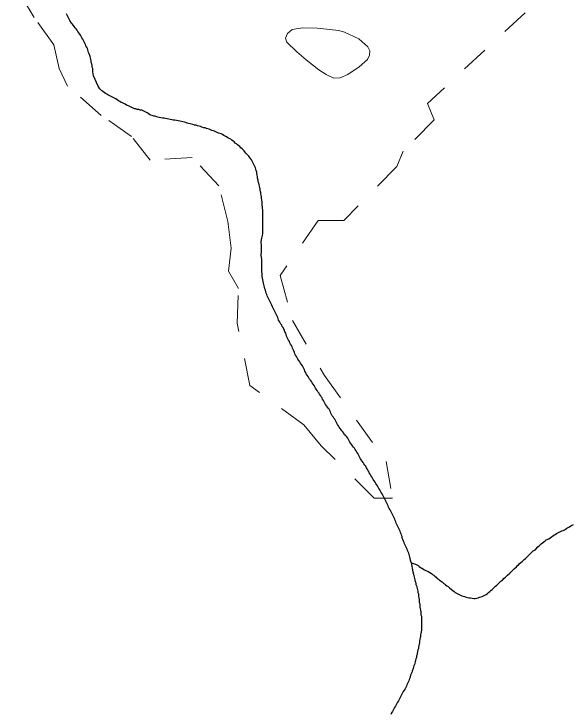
# Model space of a CAD drawing. Extents: x 785.9 to 812.4, y 7674.9 to 7703.1.
# Drawn here: x 799.157 to 801.186, y 7683.222 to 7685.763 of the extents above; entities that cross this region are included whole.
import ezdxf

# ---------------------------------------------------------------- set-up
doc = ezdxf.new("R2010")
doc.units = 0
doc.header["$LTSCALE"] = 0.04
doc.linetypes.add('SHORT_DASHED', pattern=[2.7, 1.5, -1.2])
doc.layers.add('21', color=7, linetype='SHORT_DASHED', lineweight=13)
doc.layers.add('7', color=7, linetype='Continuous', lineweight=25)

msp = doc.modelspace()

# ---------------------------------------------------------------- linework, layer by layer
at = {"layer": '21'}
msp.add_lwpolyline([(801.0121, 7685.7674), (800.6569, 7685.4384), (800.6818, 7685.3786), (800.569, 7685.2656), (800.5457, 7685.2091), (800.3532, 7685.013), (800.2603, 7685.013), (800.1225, 7684.8136), (800.1673, 7684.6508), (800.2834, 7684.4514), (800.5075, 7684.1389), (800.5307, 7684.006), (800.4644, 7684.006), (800.2718, 7684.1954), (800.2088, 7684.2719), (800.0129, 7684.4148), (799.9664, 7684.6408), (799.9714, 7684.767), (799.9349, 7684.8302), (799.9449, 7684.9133), (799.9332, 7685.0096), (799.9, 7685.1392), (799.8038, 7685.2423), (799.6511, 7685.2323), (799.583, 7685.3188), (799.4735, 7685.3952), (799.3506, 7685.5016), (799.3208, 7685.5647), (799.3008, 7685.6511), (799.2295, 7685.7509), (799.1565, 7685.8738)], dxfattribs=at)
msp.add_lwpolyline([(800.3357, 7685.7027), (800.2565, 7685.712), (800.2034, 7685.7125), (800.1664, 7685.7073), (800.1496, 7685.6917), (800.1421, 7685.675), (800.1473, 7685.6605), (800.1831, 7685.6259), (800.2167, 7685.597), (800.2635, 7685.5606), (800.2895, 7685.5438), (800.3178, 7685.5305), (800.3409, 7685.5317), (800.368, 7685.5432), (800.4096, 7685.571), (800.4391, 7685.5975), (800.4472, 7685.6137), (800.4478, 7685.6299), (800.4408, 7685.6438), (800.4079, 7685.6733), (800.3565, 7685.6975)], close=True, dxfattribs=at)
at = {"layer": '7'}
for points in [[(799.4445, 7685.5389), (799.4421, 7685.5527), (799.4421, 7685.5648), (799.4405, 7685.5697), (799.4397, 7685.5761), (799.4389, 7685.5818), (799.4372, 7685.5875), (799.4364, 7685.5931), (799.4348, 7685.598), (799.434, 7685.6036), (799.4324, 7685.6085), (799.4292, 7685.6182), (799.4275, 7685.6231), (799.4243, 7685.6328), (799.4227, 7685.6376), (799.4203, 7685.6425), (799.4178, 7685.6473), (799.4162, 7685.6522), (799.4138, 7685.6571), (799.4113, 7685.6619), (799.4089, 7685.6668), (799.4065, 7685.6716), (799.4033, 7685.6765), (799.4008, 7685.6813), (799.3984, 7685.6862), (799.3952, 7685.6902), (799.3919, 7685.6951), (799.3887, 7685.6999), (799.3855, 7685.7048), (799.3822, 7685.7096), (799.3782, 7685.7129), (799.3749, 7685.7177), (799.3685, 7685.7258), (799.3652, 7685.7299), (799.3588, 7685.7396), (799.3563, 7685.7444), (799.3547, 7685.7493), (799.3523, 7685.7541), (799.3499, 7685.759), (799.3466, 7685.7639)], [(799.964, 7685.2913), (799.9599, 7685.2946), (799.9559, 7685.2986), (799.9519, 7685.3018), (799.947, 7685.3051), (799.943, 7685.3091), (799.9381, 7685.3115), (799.9332, 7685.314), (799.9284, 7685.3172), (799.9235, 7685.3196), (799.9187, 7685.3221), (799.9138, 7685.3253), (799.909, 7685.3277), (799.9041, 7685.3293), (799.8993, 7685.331), (799.8944, 7685.3334), (799.8896, 7685.3358), (799.8847, 7685.3374), (799.8798, 7685.3391), (799.8742, 7685.3407), (799.8693, 7685.3431), (799.8645, 7685.3447), (799.8596, 7685.3463), (799.8548, 7685.348), (799.8499, 7685.3496), (799.8442, 7685.3504), (799.8386, 7685.352), (799.8337, 7685.3544), (799.8281, 7685.356), (799.8224, 7685.3577), (799.8175, 7685.3593), (799.8119, 7685.3601), (799.8062, 7685.3617), (799.8014, 7685.3633), (799.7957, 7685.3641), (799.79, 7685.365), (799.7852, 7685.3674), (799.7803, 7685.369), (799.7755, 7685.3706), (799.7698, 7685.3714), (799.7641, 7685.373), (799.7585, 7685.3739), (799.7528, 7685.3747), (799.7399, 7685.3771), (799.7342, 7685.3779), (799.7293, 7685.3795), (799.7237, 7685.3803), (799.718, 7685.3811), (799.7124, 7685.3828), (799.7067, 7685.3836), (799.701, 7685.3844), (799.6954, 7685.3852), (799.6897, 7685.386), (799.684, 7685.3868), (799.6792, 7685.3884), (799.6743, 7685.39), (799.6695, 7685.3917), (799.6638, 7685.3925), (799.6581, 7685.3941), (799.6533, 7685.3957), (799.6484, 7685.3981), (799.6436, 7685.4014), (799.6395, 7685.4046), (799.6347, 7685.407), (799.6298, 7685.4095), (799.625, 7685.4119), (799.6201, 7685.4135), (799.6144, 7685.4143), (799.6096, 7685.4159), (799.6039, 7685.4167), (799.5991, 7685.4184), (799.5934, 7685.4192), (799.5886, 7685.4216), (799.5837, 7685.4232), (799.5788, 7685.4256), (799.574, 7685.4281), (799.5691, 7685.4305), (799.5643, 7685.4321), (799.5602, 7685.4353), (799.5554, 7685.4378), (799.5505, 7685.4402), (799.5457, 7685.4418), (799.5408, 7685.4451), (799.536, 7685.4483), (799.5311, 7685.4515), (799.5262, 7685.4548), (799.5214, 7685.458), (799.5165, 7685.4604), (799.5117, 7685.4629), (799.5068, 7685.4645), (799.502, 7685.4669), (799.4971, 7685.4693), (799.4931, 7685.4726), (799.4882, 7685.475), (799.4842, 7685.4782), (799.4793, 7685.4815), (799.4753, 7685.4847), (799.4712, 7685.4879), (799.468, 7685.492), (799.4615, 7685.5009), (799.4445, 7685.5389)], [(800.0724, 7684.75), (800.0708, 7684.7549), (800.0692, 7684.7605), (800.0676, 7684.7654), (800.0659, 7684.771), (800.0643, 7684.7759), (800.0635, 7684.7816), (800.0619, 7684.7864), (800.0611, 7684.7921), (800.0603, 7684.7977), (800.0587, 7684.8042), (800.0579, 7684.8099), (800.057, 7684.8155), (800.057, 7684.8212), (800.0562, 7684.8269), (800.0562, 7684.8325), (800.0562, 7684.8382), (800.0562, 7684.8439), (800.0562, 7684.8495), (800.0562, 7684.8552), (800.0562, 7684.8609), (800.0562, 7684.8722), (800.0546, 7684.8803), (800.0538, 7684.8859), (800.0538, 7684.8916), (800.0546, 7684.8973), (800.0546, 7684.9029), (800.0546, 7684.9086), (800.0546, 7684.9143), (800.0546, 7684.9199), (800.0546, 7684.9256), (800.0538, 7684.9321), (800.0538, 7684.9377), (800.0546, 7684.9434), (800.0562, 7684.9491), (800.057, 7684.9547), (800.0587, 7684.9596), (800.0595, 7684.966), (800.0595, 7684.9717), (800.0595, 7684.9774), (800.0595, 7684.983), (800.0595, 7684.9887), (800.0595, 7684.9944), (800.0595, 7685), (800.0595, 7685.0057), (800.0603, 7685.0122), (800.0603, 7685.0178), (800.0603, 7685.0235), (800.0603, 7685.0292), (800.0603, 7685.0348), (800.0603, 7685.0405), (800.0595, 7685.0461), (800.0595, 7685.0518), (800.0587, 7685.0575), (800.0587, 7685.0631), (800.0579, 7685.0688), (800.057, 7685.0753), (800.057, 7685.0809), (800.0562, 7685.0882), (800.0554, 7685.0939), (800.0546, 7685.0996), (800.0538, 7685.1052), (800.053, 7685.1109), (800.0522, 7685.1165), (800.0506, 7685.1214), (800.0498, 7685.1271), (800.049, 7685.1327), (800.0473, 7685.1376), (800.0465, 7685.1432), (800.0449, 7685.1489), (800.0433, 7685.1538), (800.0425, 7685.1594), (800.0409, 7685.1675), (800.0409, 7685.1732), (800.0392, 7685.178), (800.0384, 7685.1837), (800.0376, 7685.1894), (800.036, 7685.195), (800.0344, 7685.1999), (800.0328, 7685.2047), (800.0312, 7685.2096), (800.0287, 7685.2144), (800.0263, 7685.2193), (800.0239, 7685.2242), (800.0214, 7685.229), (800.0182, 7685.2339), (800.015, 7685.2387), (800.0117, 7685.2428), (800.0085, 7685.2468), (800.0053, 7685.2509), (800.0012, 7685.2541), (799.998, 7685.2581), (799.9947, 7685.2622), (799.9915, 7685.2662), (799.9883, 7685.2703), (799.9842, 7685.2735), (799.9802, 7685.2776), (799.9761, 7685.2816), (799.9721, 7685.2848), (799.968, 7685.2881), (799.964, 7685.2913)], [(800.3313, 7684.2734), (800.3289, 7684.2783), (800.3257, 7684.2823), (800.3233, 7684.2872), (800.3208, 7684.292), (800.3176, 7684.2961), (800.3152, 7684.3009), (800.3119, 7684.305), (800.3087, 7684.309), (800.3071, 7684.3139), (800.3055, 7684.3187), (800.303, 7684.3236), (800.3006, 7684.3284), (800.2974, 7684.3325), (800.2941, 7684.3365), (800.2909, 7684.3414), (800.2877, 7684.3454), (800.2852, 7684.3503), (800.282, 7684.3551), (800.2796, 7684.36), (800.2763, 7684.3648), (800.2747, 7684.3697), (800.2715, 7684.3737), (800.269, 7684.3786), (800.2658, 7684.3827), (800.2626, 7684.3875), (800.2593, 7684.3916), (800.2569, 7684.3964), (800.2537, 7684.4013), (800.2504, 7684.4053), (800.248, 7684.4102), (800.2456, 7684.415), (800.2423, 7684.4199), (800.2391, 7684.4247), (800.2359, 7684.4288), (800.2326, 7684.4336), (800.2286, 7684.4377), (800.2262, 7684.4425), (800.2237, 7684.4474), (800.2205, 7684.4522), (800.2173, 7684.4571), (800.2156, 7684.4619), (800.2124, 7684.4668), (800.2108, 7684.4717), (800.2084, 7684.4765), (800.2059, 7684.4814), (800.2035, 7684.4862), (800.2003, 7684.4911), (800.197, 7684.4959), (800.1938, 7684.5008), (800.1906, 7684.5056), (800.1873, 7684.5105), (800.1849, 7684.5153), (800.1817, 7684.5202), (800.1784, 7684.5251), (800.176, 7684.5299), (800.1744, 7684.5348), (800.1728, 7684.5404), (800.1703, 7684.5453), (800.1679, 7684.5501), (800.1663, 7684.555), (800.1639, 7684.5599), (800.1606, 7684.5647), (800.1582, 7684.5696), (800.1566, 7684.5744), (800.1533, 7684.5793), (800.1509, 7684.5841), (800.1485, 7684.589), (800.1461, 7684.5938), (800.1444, 7684.5995), (800.1428, 7684.6052), (800.1396, 7684.61), (800.138, 7684.6149), (800.1355, 7684.6197), (800.1331, 7684.6246), (800.1299, 7684.6286), (800.1283, 7684.6335), (800.125, 7684.6375), (800.1226, 7684.6424), (800.1202, 7684.6472), (800.1169, 7684.6521), (800.1153, 7684.6569), (800.1137, 7684.6618), (800.1113, 7684.6667), (800.1088, 7684.6715), (800.1064, 7684.6764), (800.104, 7684.6812), (800.1015, 7684.6861), (800.0991, 7684.6909), (800.0967, 7684.6958), (800.0943, 7684.7006), (800.0926, 7684.7063), (800.0894, 7684.7112), (800.0878, 7684.716), (800.0846, 7684.7209), (800.0829, 7684.7257), (800.0805, 7684.7306), (800.0781, 7684.7354), (800.0757, 7684.7403), (800.074, 7684.7451), (800.0724, 7684.75)], [(800.5927, 7683.796), (800.5911, 7683.8009), (800.5895, 7683.8057), (800.587, 7683.8106), (800.5854, 7683.8154), (800.5838, 7683.8203), (800.5814, 7683.8252), (800.5789, 7683.83), (800.5765, 7683.8349), (800.5741, 7683.8397), (800.5725, 7683.8454), (800.57, 7683.8502), (800.5676, 7683.8551), (800.566, 7683.8608), (800.5652, 7683.8664), (800.5636, 7683.8713), (800.562, 7683.8761), (800.5595, 7683.881), (800.5579, 7683.8858), (800.5555, 7683.8907), (800.5531, 7683.8955), (800.5514, 7683.9004), (800.549, 7683.9053), (800.5466, 7683.9101), (800.5442, 7683.915), (800.5425, 7683.9198), (800.5401, 7683.9247), (800.5385, 7683.9295), (800.5369, 7683.9344), (800.5344, 7683.9392), (800.5312, 7683.9441), (800.5288, 7683.9489), (800.5272, 7683.9538), (800.5239, 7683.9587), (800.5215, 7683.9635), (800.5183, 7683.9684), (800.5158, 7683.9732), (800.5142, 7683.9781), (800.5118, 7683.9829), (800.5094, 7683.9878), (800.5077, 7683.9926), (800.5053, 7683.9975), (800.5029, 7684.0024), (800.5005, 7684.0072), (800.4972, 7684.0121), (800.4956, 7684.0169), (800.4924, 7684.021), (800.4891, 7684.0258), (800.4867, 7684.0307), (800.4843, 7684.0355), (800.481, 7684.0404), (800.4778, 7684.0452), (800.4754, 7684.0501), (800.4729, 7684.0549), (800.4697, 7684.059), (800.4673, 7684.0638), (800.464, 7684.0687), (800.4608, 7684.0736), (800.4576, 7684.0784), (800.4551, 7684.0833), (800.4519, 7684.0881), (800.4495, 7684.093), (800.4462, 7684.0978), (800.4446, 7684.1027), (800.4414, 7684.1075), (800.439, 7684.1124), (800.4357, 7684.1164), (800.4333, 7684.1213), (800.4301, 7684.1253), (800.4268, 7684.1302), (800.4236, 7684.1351), (800.4204, 7684.1399), (800.4171, 7684.1448), (800.4139, 7684.1488), (800.4115, 7684.1537), (800.4098, 7684.1585), (800.4066, 7684.1634), (800.4042, 7684.1682), (800.4009, 7684.1723), (800.3985, 7684.1771), (800.3953, 7684.182), (800.392, 7684.1868), (800.3888, 7684.1909), (800.3856, 7684.1957), (800.3823, 7684.1998), (800.3791, 7684.2046), (800.3758, 7684.2095), (800.3734, 7684.2143), (800.3702, 7684.2192), (800.3678, 7684.2241), (800.3645, 7684.2281), (800.3605, 7684.2321), (800.3564, 7684.2362), (800.3532, 7684.2411), (800.35, 7684.2459), (800.3467, 7684.25), (800.3435, 7684.254), (800.3402, 7684.2589), (800.337, 7684.2637), (800.3346, 7684.2686), (800.3313, 7684.2734)], [(800.6513, 7683.743), (800.6593, 7683.739), (800.6715, 7683.7317), (800.6755, 7683.7284), (800.6804, 7683.726), (800.6844, 7683.7228), (800.6885, 7683.7187), (800.6925, 7683.7147), (800.6974, 7683.7115), (800.7014, 7683.7082), (800.7111, 7683.7017), (800.7152, 7683.6977), (800.7192, 7683.6945), (800.7233, 7683.6912), (800.7281, 7683.688), (800.733, 7683.6848), (800.737, 7683.6807), (800.7451, 7683.6742), (800.75, 7683.671), (800.754, 7683.6669), (800.7581, 7683.6637), (800.7678, 7683.6589), (800.7726, 7683.6556), (800.7775, 7683.654), (800.7823, 7683.6516), (800.792, 7683.6483), (800.7977, 7683.6467), (800.8026, 7683.6451), (800.8082, 7683.6443), (800.8139, 7683.6435), (800.8196, 7683.6427), (800.8252, 7683.6419), (800.8309, 7683.6419), (800.8366, 7683.6427), (800.8414, 7683.6443), (800.8463, 7683.6459), (800.856, 7683.6491), (800.8608, 7683.6508), (800.8657, 7683.6532), (800.8705, 7683.6564), (800.8754, 7683.6597), (800.8794, 7683.6629), (800.8835, 7683.6669), (800.8875, 7683.6702), (800.8916, 7683.6742), (800.8956, 7683.6783), (800.9037, 7683.6864), (800.9086, 7683.6896), (800.9126, 7683.6937), (800.9167, 7683.6969), (800.9199, 7683.7009), (800.9239, 7683.7042), (800.928, 7683.7074), (800.9361, 7683.7155), (800.9401, 7683.7195), (800.9442, 7683.7228), (800.9482, 7683.7268), (800.9563, 7683.7333), (800.9684, 7683.7454), (800.9725, 7683.7487), (800.9806, 7683.7568), (800.9846, 7683.7608), (800.9887, 7683.7649), (800.9919, 7683.7689), (800.9968, 7683.7721), (801.0008, 7683.7762), (801.0049, 7683.7794), (801.0089, 7683.7827), (801.0129, 7683.7867), (801.017, 7683.7907), (801.0291, 7683.8029), (801.0332, 7683.8069), (801.0413, 7683.815), (801.0461, 7683.8174), (801.0502, 7683.8207), (801.0583, 7683.8288), (801.0623, 7683.8328), (801.0663, 7683.8369), (801.0704, 7683.8401), (801.0744, 7683.8442), (801.0793, 7683.8474), (801.0841, 7683.8506), (801.0882, 7683.8539), (801.0979, 7683.8587), (801.1028, 7683.862), (801.1076, 7683.8652), (801.1117, 7683.8684), (801.1165, 7683.8709), (801.1214, 7683.8741), (801.1254, 7683.8773), (801.1448, 7683.887), (801.1497, 7683.8887), (801.1545, 7683.8903), (801.1586, 7683.8935), (801.1634, 7683.8967), (801.1732, 7683.9016), (801.178, 7683.9048), (801.1829, 7683.9081), (801.1877, 7683.9105)], [(800.5979, 7683.7725), (800.5976, 7683.7732), (800.597, 7683.7748), (800.5967, 7683.7761), (800.5964, 7683.7777), (800.596, 7683.7793), (800.5957, 7683.7809), (800.5954, 7683.7825), (800.5951, 7683.784), (800.5948, 7683.7856), (800.5945, 7683.7872), (800.5941, 7683.7888), (800.5938, 7683.7904), (800.5935, 7683.792), (800.5927, 7683.796)], [(800.5979, 7683.7725), (800.6043, 7683.7382), (800.6068, 7683.7301), (800.6076, 7683.7244), (800.6092, 7683.7195), (800.61, 7683.7139), (800.6116, 7683.709), (800.6132, 7683.7034), (800.6148, 7683.6985), (800.6157, 7683.6928), (800.6173, 7683.688), (800.6197, 7683.6783), (800.6221, 7683.6686), (800.6229, 7683.6629), (800.6246, 7683.658), (800.6246, 7683.6483), (800.6262, 7683.6435), (800.627, 7683.6378), (800.627, 7683.6322), (800.6278, 7683.6265), (800.6294, 7683.6216), (800.6302, 7683.616), (800.6302, 7683.6103), (800.631, 7683.6046), (800.6326, 7683.599), (800.6335, 7683.5933), (800.6335, 7683.582), (800.6351, 7683.5771), (800.6351, 7683.5715), (800.6359, 7683.5658), (800.6351, 7683.5601), (800.6351, 7683.5262), (800.6343, 7683.5205), (800.6335, 7683.5148), (800.6318, 7683.51), (800.6318, 7683.5043), (800.631, 7683.4986), (800.6294, 7683.4938), (800.6286, 7683.4873), (800.6286, 7683.4817), (800.6278, 7683.476), (800.6246, 7683.4663), (800.6246, 7683.4598), (800.6229, 7683.455), (800.6213, 7683.4493), (800.6205, 7683.4436), (800.6197, 7683.438), (800.6173, 7683.4331), (800.6173, 7683.4274), (800.6157, 7683.4226), (800.614, 7683.4177), (800.6132, 7683.4113), (800.6116, 7683.4064), (800.61, 7683.4016), (800.6084, 7683.3967), (800.6068, 7683.3918), (800.6051, 7683.387), (800.6019, 7683.3773), (800.6003, 7683.3724), (800.5979, 7683.3676), (800.5962, 7683.3627), (800.593, 7683.353), (800.5914, 7683.3481), (800.5898, 7683.3433), (800.5873, 7683.3384), (800.5849, 7683.3336), (800.5825, 7683.3287), (800.5809, 7683.3239), (800.5784, 7683.319), (800.576, 7683.3142), (800.5728, 7683.3093), (800.5695, 7683.3045), (800.5663, 7683.2996), (800.5647, 7683.2947), (800.5614, 7683.2899), (800.559, 7683.285)], [(800.5979, 7683.7725), (800.5991, 7683.7715), (800.614, 7683.7657), (800.6189, 7683.764), (800.6237, 7683.7608), (800.6278, 7683.7576), (800.6326, 7683.7543), (800.6367, 7683.7511), (800.6464, 7683.7462), (800.6513, 7683.743)], [(800.559, 7683.285), (800.5566, 7683.2802), (800.5542, 7683.2753), (800.5517, 7683.2705), (800.5485, 7683.2656), (800.5461, 7683.2608), (800.5436, 7683.2559), (800.5412, 7683.251), (800.538, 7683.2462), (800.5355, 7683.2413), (800.5323, 7683.2365), (800.5299, 7683.2316), (800.5266, 7683.226), (800.5242, 7683.2211)]]:
    msp.add_lwpolyline(points, dxfattribs=at)

doc.saveas('drawing.dxf')
